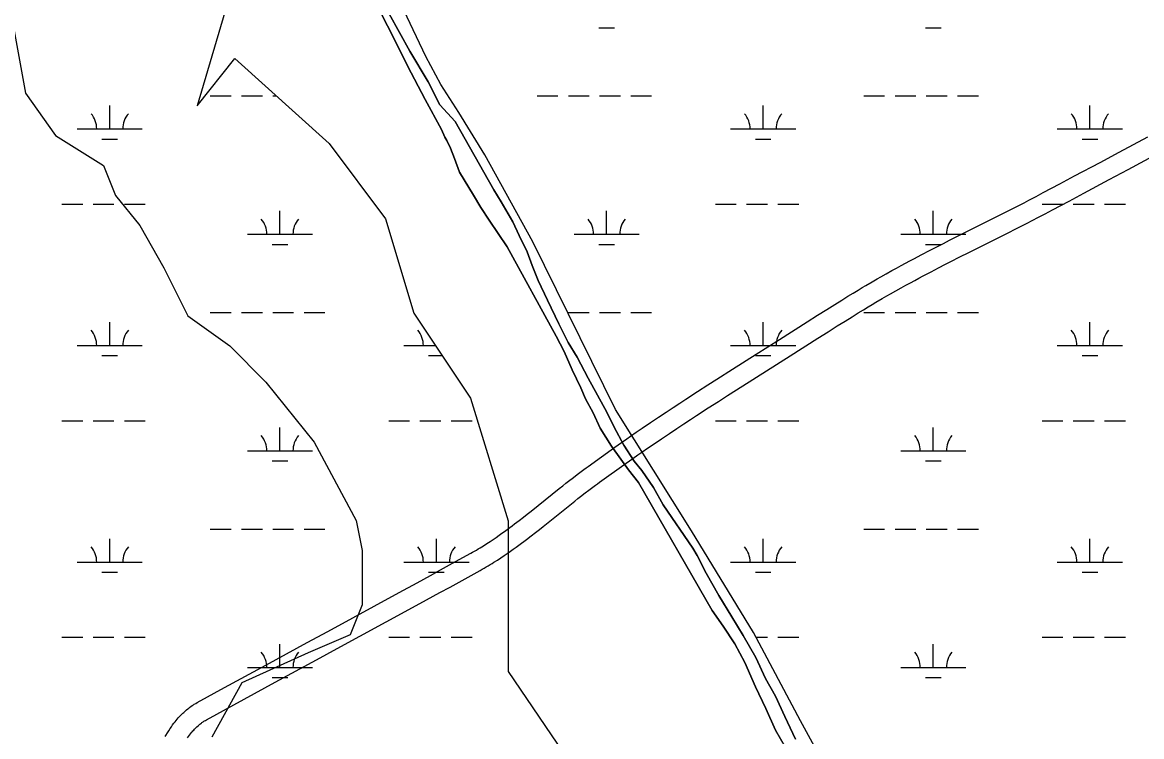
# Model space of a CAD drawing. Extents: x 3177185 to 3215018, y 812988 to 838321.
# Drawn here: x 3187816 to 3189536, y 822225 to 823321 of the extents above; entities that cross this region are included whole.
import ezdxf

# ---------------------------------------------------------------- set-up
doc = ezdxf.new("R2010")
doc.units = 0
for name, color, linetype in [('V-ROAD-CNTR', 7, 'Continuous'), ('V-SITE-VEGE', 7, 'Continuous'), ('V-TOPO-SHOR', 7, 'Continuous'), ('V-WETL-SWMP', 7, 'Continuous')]:
    doc.layers.add(name, color=color, linetype=linetype)

msp = doc.modelspace()

# ---------------------------------------------------------------- linework, layer by layer
at = {"layer": 'V-ROAD-CNTR'}
for points in [[(3188907.1, 822788.8), (3188943.3, 822811.7), (3188979.5, 822834.6), (3189021.9, 822861.6), (3189037.9, 822871.7), (3189051.9, 822880.6), (3189064.2, 822888.3), (3189074.9, 822894.9), (3189084.4, 822900.8), (3189092.7, 822905.8), (3189100, 822910.2), (3189106.4, 822914.1), (3189112, 822917.4), (3189121.9, 822923.2), (3189129.3, 822927.5), (3189134.9, 822930.7), (3189143.3, 822935.5), (3189151.7, 822940.2), (3189158.9, 822944.2), (3189166, 822948), (3189172.8, 822951.7), (3189179.4, 822955.2), (3189185.8, 822958.6), (3189198.2, 822965.2), (3189209.8, 822971.2), (3189220.8, 822976.8), (3189231.1, 822982.1), (3189240.7, 822987), (3189258.8, 822996.1), (3189290.4, 823011.9), (3189314.1, 823023.8), (3189331.8, 823032.7), (3189345.1, 823039.5), (3189355, 823044.6), (3189362.4, 823048.4), (3189373.5, 823054.2), (3189384.6, 823060), (3189410.2, 823073.6), (3189432.5, 823085.6), (3189471.7, 823106.5), (3189501, 823122.2), (3189545.1, 823145.9)], [(3188923.2, 822763.5), (3188959.4, 822786.4), (3188995.6, 822809.3), (3189038, 822836.3), (3189053.9, 822846.4), (3189067.8, 822855.2), (3189080, 822862.8), (3189090.7, 822869.4), (3189100.1, 822875.2), (3189108.3, 822880.2), (3189115.5, 822884.5), (3189121.8, 822888.3), (3189127.3, 822891.6), (3189137, 822897.3), (3189144.3, 822901.5), (3189149.8, 822904.7), (3189158, 822909.3), (3189166.3, 822914), (3189173.4, 822917.9), (3189180.3, 822921.6), (3189187, 822925.3), (3189193.5, 822928.7), (3189199.8, 822932.1), (3189212.1, 822938.6), (3189223.6, 822944.6), (3189234.5, 822950.2), (3189244.7, 822955.4), (3189254.2, 822960.2), (3189272.3, 822969.3), (3189303.9, 822985.1), (3189327.6, 822997), (3189345.4, 823006), (3189358.7, 823012.8), (3189368.7, 823017.9), (3189376.2, 823021.8), (3189387.4, 823027.6), (3189398.6, 823033.5), (3189424.3, 823047.1), (3189446.7, 823059.1), (3189485.9, 823080.1), (3189515.2, 823095.8), (3189559.3, 823119.5)], [(3188035.6, 822224.6), (3188036.7, 822226.5), (3188038.9, 822230.2), (3188041, 822233.6), (3188043.1, 822236.8), (3188045.1, 822239.7), (3188047, 822242.4), (3188048.9, 822245), (3188050.7, 822247.3), (3188052.4, 822249.4), (3188054.1, 822251.4), (3188055.7, 822253.3), (3188057.2, 822255), (3188058.7, 822256.5), (3188060.1, 822258), (3188061.4, 822259.3), (3188062.7, 822260.6), (3188064, 822261.8), (3188066.2, 822263.8), (3188068.3, 822265.6), (3188070.2, 822267.2), (3188071.9, 822268.5), (3188073.4, 822269.6), (3188074.8, 822270.6), (3188077.1, 822272.2), (3188078.9, 822273.4), (3188080.3, 822274.3), (3188082.4, 822275.5), (3188084.5, 822276.7), (3188126.9, 822299.8), (3188190.3, 822334.3), (3188253.8, 822368.9), (3188285.2, 822386.1), (3188395.2, 822445.9), (3188422.7, 822460.9), (3188443.3, 822472.2), (3188458.7, 822480.6), (3188481.8, 822493.4), (3188504.9, 822506.1), (3188507.9, 822507.8), (3188510.8, 822509.5), (3188513.7, 822511.1), (3188516.5, 822512.8), (3188519.2, 822514.5), (3188521.9, 822516.1), (3188524.5, 822517.7), (3188529.7, 822521), (3188534.7, 822524.3), (3188539.5, 822527.5), (3188544.1, 822530.6), (3188548.6, 822533.7), (3188552.9, 822536.8), (3188557, 822539.8), (3188561.1, 822542.7), (3188564.9, 822545.6), (3188568.7, 822548.4), (3188572.3, 822551.1), (3188579.3, 822556.5), (3188585.8, 822561.5), (3188591.9, 822566.4), (3188597.6, 822570.9), (3188640.7, 822605.6), (3188646.2, 822609.9), (3188651, 822613.7), (3188655.2, 822617), (3188662.6, 822622.7), (3188668.3, 822627), (3188672.5, 822630.2), (3188678.9, 822634.9), (3188682.1, 822637.2), (3188685.3, 822639.5), (3188726.4, 822669), (3188736.8, 822676.4), (3188744.6, 822681.9), (3188750.4, 822686), (3188759.3, 822692.1), (3188768.2, 822698.2), (3188781.2, 822707), (3188793.5, 822715.2), (3188805, 822722.9), (3188815.9, 822730), (3188826.1, 822736.7), (3188835.6, 822742.9), (3188853.5, 822754.5), (3188869.2, 822764.6), (3188883, 822773.4), (3188907.1, 822788.8)], [(3188069.7, 822222.6), (3188071.3, 822224.8), (3188072.8, 822226.8), (3188074.3, 822228.7), (3188075.6, 822230.4), (3188076.9, 822232), (3188078.2, 822233.4), (3188079.4, 822234.7), (3188080.5, 822235.9), (3188081.5, 822237), (3188082.5, 822238), (3188083.5, 822238.9), (3188084.3, 822239.7), (3188086.1, 822241.3), (3188087.6, 822242.6), (3188088.9, 822243.7), (3188090.1, 822244.6), (3188091.2, 822245.4), (3188092.1, 822246.1), (3188093.8, 822247.3), (3188095.1, 822248.1), (3188096, 822248.7), (3188097.5, 822249.5), (3188099, 822250.4), (3188141.2, 822273.4), (3188204.7, 822308), (3188268.1, 822342.6), (3188299.6, 822359.7), (3188409.6, 822419.6), (3188437.1, 822434.6), (3188457.7, 822445.9), (3188473.2, 822454.3), (3188496.4, 822467.1), (3188519.5, 822479.9), (3188522.7, 822481.7), (3188525.8, 822483.5), (3188528.9, 822485.3), (3188531.9, 822487.1), (3188534.8, 822488.8), (3188537.7, 822490.6), (3188540.5, 822492.3), (3188546, 822495.8), (3188551.2, 822499.2), (3188556.3, 822502.6), (3188561.1, 822505.9), (3188565.8, 822509.2), (3188570.3, 822512.4), (3188574.6, 822515.5), (3188578.8, 822518.5), (3188582.8, 822521.5), (3188586.7, 822524.4), (3188590.4, 822527.2), (3188597.6, 822532.7), (3188604.3, 822537.9), (3188610.5, 822542.8), (3188616.4, 822547.5), (3188659.5, 822582.2), (3188664.8, 822586.4), (3188669.5, 822590.1), (3188673.6, 822593.3), (3188680.9, 822598.9), (3188686.3, 822603.1), (3188690.4, 822606.1), (3188696.6, 822610.7), (3188699.7, 822612.9), (3188702.8, 822615.2), (3188743.8, 822644.6), (3188754.1, 822651.9), (3188761.8, 822657.3), (3188767.6, 822661.4), (3188776.3, 822667.4), (3188785, 822673.3), (3188798, 822682.1), (3188810.1, 822690.2), (3188821.6, 822697.8), (3188832.4, 822704.9), (3188842.5, 822711.6), (3188852, 822717.7), (3188869.8, 822729.3), (3188885.4, 822739.4), (3188899.2, 822748.2), (3188923.2, 822763.5)]]:
    msp.add_lwpolyline(points, dxfattribs=at)
at = {"layer": 'V-SITE-VEGE'}
for p, q in [((3188368.4, 823333.1), (3188385.6, 823299.1)), ((3188411.6, 823277.1), (3188379.6, 823334.8)), ((3188385.6, 823299.1), (3188408, 823254.6)), ((3188439.7, 823230), (3188411.6, 823277.1)), ((3188408, 823254.6), (3188435.2, 823203)), ((3188457.3, 823195), (3188439.7, 823230)), ((3188435.2, 823203), (3188459.9, 823157.1)), ((3188481, 823169.4), (3188457.3, 823195)), ((3188540.3, 823064.2), (3188481, 823169.4)), ((3188459.9, 823157.1), (3188465.3, 823145.4)), ((3188465.3, 823145.4), (3188468.4, 823139.9)), ((3188468.4, 823139.9), (3188473.7, 823128.4)), ((3188473.7, 823128.4), (3188480.2, 823112.6)), ((3188480.2, 823112.6), (3188487.9, 823091.7)), ((3188487.9, 823091.7), (3188509.4, 823056.1)), ((3188509.4, 823056.1), (3188520.6, 823037.1)), ((3188551.9, 823046.1), (3188540.3, 823064.2)), ((3188520.6, 823037.1), (3188533.2, 823017.9)), ((3188569.4, 823015.3), (3188551.9, 823046.1)), ((3188533.2, 823017.9), (3188561.1, 822977)), ((3188579.4, 822994.1), (3188569.4, 823015.3)), ((3188591.5, 822969.3), (3188579.4, 822994.1)), ((3188561.1, 822977), (3188636.2, 822839.4)), ((3188599.3, 822948), (3188591.5, 822969.3)), ((3188608.5, 822925.3), (3188599.3, 822948)), ((3188622.9, 822894.7), (3188608.5, 822925.3)), ((3188640.3, 822858.5), (3188622.9, 822894.7)), ((3188654.8, 822829.9), (3188640.3, 822858.5)), ((3188636.2, 822839.4), (3188648.5, 822816.1)), ((3188668.5, 822807.3), (3188654.8, 822829.9)), ((3188648.5, 822816.1), (3188660.8, 822788)), ((3188685.6, 822775.2), (3188668.5, 822807.3)), ((3188660.8, 822788), (3188674.2, 822760)), ((3188713.9, 822723), (3188685.6, 822775.2)), ((3188674.2, 822760), (3188681.3, 822743.4)), ((3188681.3, 822743.4), (3188692.9, 822721.7)), ((3188692.9, 822721.7), (3188704, 822698.1)), ((3188725.2, 822699.9), (3188713.9, 822723)), ((3188704, 822698.1), (3188721.2, 822670.6)), ((3188740.2, 822672), (3188725.2, 822699.9)), ((3188721.2, 822670.6), (3188747.5, 822634.3)), ((3188756, 822647.7), (3188740.2, 822672)), ((3188767.7, 822633.2), (3188756, 822647.7)), ((3188747.5, 822634.3), (3188762.5, 822614.7)), ((3188785.6, 822607), (3188767.7, 822633.2)), ((3188762.5, 822614.7), (3188875.7, 822418.2)), ((3188800.8, 822580.5), (3188785.6, 822607)), ((3188846.1, 822514.1), (3188800.8, 822580.5)), ((3188852.7, 822502.6), (3188846.1, 822514.1)), ((3188866.8, 822475.7), (3188852.7, 822502.6)), ((3188886.1, 822441.5), (3188866.8, 822475.7)), ((3188906.3, 822408.6), (3188886.1, 822441.5)), ((3188875.7, 822418.2), (3188892.9, 822394.2)), ((3188923.6, 822379.9), (3188906.3, 822408.6)), ((3188892.9, 822394.2), (3188910.9, 822366.8)), ((3188942.8, 822345.9), (3188923.6, 822379.9)), ((3188910.9, 822366.8), (3188926.2, 822338.3)), ((3188957.9, 822313.7), (3188942.8, 822345.9)), ((3188926.2, 822338.3), (3188942.4, 822301.2)), ((3188972.9, 822286.6), (3188957.9, 822313.7)), ((3188942.4, 822301.2), (3188958.3, 822267.8)), ((3188987.6, 822255.6), (3188972.9, 822286.6)), ((3188958.3, 822267.8), (3188973.4, 822234.7)), ((3189003.9, 822220.6), (3188987.6, 822255.6)), ((3188973.4, 822234.7), (3188988.3, 822207.8))]:
    msp.add_line(p, q, dxfattribs=at)
at = {"layer": 'V-TOPO-SHOR'}
for points in [[(3188230.3, 823593.8), (3188248.7, 823556.4), (3188276.9, 823511.2), (3188299.3, 823474.7), (3188328.5, 823425.8), (3188355, 823382.9), (3188379.6, 823334.8), (3188411.6, 823277.1), (3188439.7, 823230), (3188457.3, 823195), (3188481, 823169.4)], [(3188459.9, 823157.1), (3188435.2, 823203), (3188408, 823254.6), (3188385.6, 823299.1), (3188368.4, 823333.1), (3188350.4, 823365.5), (3188330.3, 823397.1), (3188311.1, 823428.1), (3188283.5, 823475.9)], [(3187802.3, 823314.3), (3187820.8, 823212.7), (3187867, 823148), (3187940.9, 823101.8), (3187959.4, 823055.6), (3187996.4, 823009.3), (3188033.3, 822944.7), (3188070.3, 822870.7), (3188135, 822824.5), (3188190.4, 822769.1), (3188264.4, 822676.6), (3188329.1, 822556.5), (3188338.3, 822510.3), (3188338.3, 822427.1), (3188319.8, 822380.9), (3188255.1, 822353.2), (3188153.5, 822307), (3188107.3, 822223.8)], [(3188481, 823169.4), (3188540.3, 823064.2), (3188551.9, 823046.1), (3188569.4, 823015.3), (3188579.4, 822994.1), (3188591.5, 822969.3), (3188599.3, 822948), (3188608.5, 822925.3), (3188622.9, 822894.7), (3188640.3, 822858.5), (3188654.8, 822829.9), (3188668.5, 822807.3), (3188685.6, 822775.3), (3188713.9, 822723), (3188725.2, 822699.9), (3188740.2, 822672), (3188756, 822647.7), (3188767.7, 822633.2), (3188785.6, 822607), (3188800.8, 822580.5), (3188846.1, 822514.1), (3188852.7, 822502.6), (3188866.8, 822475.7), (3188886.1, 822441.5), (3188906.3, 822408.6), (3188923.6, 822379.9), (3188942.8, 822345.9), (3188957.9, 822313.7), (3188972.9, 822286.6), (3188987.6, 822255.6), (3189003.9, 822220.6)], [(3188988.3, 822207.8), (3188973.4, 822234.7), (3188958.3, 822267.8), (3188942.4, 822301.2), (3188926.2, 822338.3), (3188910.9, 822366.8), (3188892.9, 822394.2), (3188875.7, 822418.2), (3188762.5, 822614.7), (3188747.5, 822634.3), (3188721.2, 822670.6), (3188704, 822698.1), (3188692.9, 822721.7), (3188681.3, 822743.4), (3188674.2, 822760), (3188660.8, 822788), (3188648.5, 822816.1), (3188636.2, 822839.4), (3188561.1, 822977), (3188533.2, 823017.9), (3188520.6, 823037.1), (3188509.4, 823056.1), (3188487.9, 823091.7), (3188480.2, 823112.6), (3188473.7, 823128.4), (3188468.4, 823139.9), (3188465.3, 823145.4), (3188459.9, 823157.1)]]:
    msp.add_lwpolyline(points, dxfattribs=at)
at = {"layer": 'V-WETL-SWMP'}
for p, q in [((3188157.2, 823439.7), (3188084.8, 823193.5)), ((3188701.7, 823313.2), (3188725.7, 823313.2)), ((3189203.6, 823313.2), (3189227.6, 823313.2)), ((3188084.8, 823193.5), (3188142.7, 823265.9)), ((3188142.7, 823265.9), (3188287.4, 823135.5)), ((3188104.9, 823208.6), (3188136.9, 823208.6)), ((3188152.9, 823208.6), (3188184.9, 823208.6)), ((3188200.9, 823208.6), (3188206.3, 823208.6)), ((3188606.9, 823208.6), (3188638.9, 823208.6)), ((3188654.9, 823208.6), (3188686.9, 823208.6)), ((3188702.9, 823208.6), (3188734.9, 823208.6)), ((3188750.9, 823208.6), (3188782.9, 823208.6)), ((3189108.8, 823208.6), (3189140.8, 823208.6)), ((3189156.8, 823208.6), (3189188.8, 823208.6)), ((3189204.8, 823208.6), (3189236.8, 823208.6)), ((3189252.8, 823208.6), (3189284.8, 823208.6)), ((3187950.4, 823157.9), (3187950.4, 823193.9)), ((3188954.2, 823157.9), (3188954.2, 823193.9)), ((3189456.1, 823157.9), (3189456.1, 823193.9)), ((3187900.4, 823157.9), (3188000.4, 823157.9)), ((3188904.2, 823157.9), (3189004.2, 823157.9)), ((3189406.1, 823157.9), (3189506.1, 823157.9)), ((3187938.4, 823142.4), (3187962.4, 823142.4)), ((3188287.4, 823135.5), (3188374.2, 823019.7)), ((3188942.2, 823142.4), (3188966.2, 823142.4)), ((3189444.1, 823142.4), (3189468.1, 823142.4)), ((3187876.9, 823042.4), (3187908.9, 823042.4)), ((3187924.9, 823042.4), (3187956.9, 823042.4)), ((3187972.9, 823042.4), (3188004.9, 823042.4)), ((3188211.8, 822996), (3188211.8, 823032)), ((3188713.7, 822996), (3188713.7, 823032)), ((3188880.8, 823042.4), (3188912.8, 823042.4)), ((3188928.8, 823042.4), (3188960.8, 823042.4)), ((3188976.8, 823042.4), (3189008.8, 823042.4)), ((3189215.6, 822996), (3189215.6, 823032)), ((3189382.7, 823042.4), (3189414.7, 823042.4)), ((3189430.7, 823042.4), (3189462.7, 823042.4)), ((3189478.7, 823042.4), (3189510.7, 823042.4)), ((3188374.2, 823019.7), (3188417.6, 822874.8)), ((3188161.8, 822996), (3188261.8, 822996)), ((3188199.8, 822980.6), (3188223.8, 822980.6)), ((3188663.7, 822996), (3188763.7, 822996)), ((3188701.7, 822980.6), (3188725.7, 822980.6)), ((3189165.6, 822996), (3189265.6, 822996)), ((3189203.6, 822980.6), (3189227.6, 822980.6)), ((3187950.4, 822825.2), (3187950.4, 822861.2)), ((3188104.9, 822875.9), (3188136.9, 822875.9)), ((3188152.9, 822875.9), (3188184.9, 822875.9)), ((3188200.9, 822875.9), (3188232.9, 822875.9)), ((3188248.9, 822875.9), (3188280.9, 822875.9)), ((3188417.6, 822874.8), (3188504.5, 822744.5)), ((3188654.9, 822875.9), (3188686.9, 822875.9)), ((3188702.9, 822875.9), (3188734.9, 822875.9)), ((3188750.9, 822875.9), (3188782.9, 822875.9)), ((3188954.2, 822825.2), (3188954.2, 822861.2)), ((3189108.8, 822875.9), (3189140.8, 822875.9)), ((3189156.8, 822875.9), (3189188.8, 822875.9)), ((3189204.8, 822875.9), (3189236.8, 822875.9)), ((3189252.8, 822875.9), (3189284.8, 822875.9)), ((3189456.1, 822825.2), (3189456.1, 822861.2)), ((3187900.4, 822825.2), (3188000.4, 822825.2)), ((3188402.3, 822825.2), (3188450.7, 822825.2)), ((3188904.2, 822825.2), (3189004.2, 822825.2)), ((3189406.1, 822825.2), (3189506.1, 822825.2)), ((3187938.4, 822809.8), (3187962.4, 822809.8)), ((3188440.3, 822809.8), (3188461, 822809.8)), ((3188942.2, 822809.8), (3188966.2, 822809.8)), ((3189444.1, 822809.8), (3189468.1, 822809.8)), ((3188504.5, 822744.5), (3188562.3, 822556.2)), ((3187876.9, 822709.8), (3187908.9, 822709.8)), ((3187924.9, 822709.8), (3187956.9, 822709.8)), ((3187972.9, 822709.8), (3188004.9, 822709.8)), ((3188378.9, 822709.8), (3188410.9, 822709.8)), ((3188426.9, 822709.8), (3188458.9, 822709.8)), ((3188474.9, 822709.8), (3188506.9, 822709.8)), ((3188880.8, 822709.8), (3188912.8, 822709.8)), ((3188928.8, 822709.8), (3188960.8, 822709.8)), ((3188976.8, 822709.8), (3189008.8, 822709.8)), ((3189382.7, 822709.8), (3189414.7, 822709.8)), ((3189430.7, 822709.8), (3189462.7, 822709.8)), ((3189478.7, 822709.8), (3189510.7, 822709.8)), ((3188211.8, 822663.3), (3188211.8, 822699.3)), ((3189215.6, 822663.3), (3189215.6, 822699.3)), ((3188161.8, 822663.3), (3188261.8, 822663.3)), ((3189165.6, 822663.3), (3189265.6, 822663.3)), ((3188199.8, 822647.9), (3188223.8, 822647.9)), ((3189203.6, 822647.9), (3189227.6, 822647.9)), ((3188562.3, 822556.2), (3188562.3, 822324.5)), ((3188104.9, 822543.3), (3188136.9, 822543.3)), ((3188152.9, 822543.3), (3188184.9, 822543.3)), ((3188200.9, 822543.3), (3188232.9, 822543.3)), ((3188248.9, 822543.3), (3188280.9, 822543.3)), ((3189108.8, 822543.3), (3189140.8, 822543.3)), ((3189156.8, 822543.3), (3189188.8, 822543.3)), ((3189204.8, 822543.3), (3189236.8, 822543.3)), ((3189252.8, 822543.3), (3189284.8, 822543.3)), ((3187950.4, 822492.5), (3187950.4, 822528.5)), ((3188452.3, 822492.5), (3188452.3, 822528.5)), ((3188954.2, 822492.5), (3188954.2, 822528.5)), ((3189456.1, 822492.5), (3189456.1, 822528.5)), ((3187900.4, 822492.5), (3188000.4, 822492.5)), ((3188402.3, 822492.5), (3188502.3, 822492.5)), ((3188904.2, 822492.5), (3189004.2, 822492.5)), ((3189406.1, 822492.5), (3189506.1, 822492.5)), ((3187938.4, 822477.1), (3187962.4, 822477.1)), ((3188440.3, 822477.1), (3188464.3, 822477.1)), ((3188942.2, 822477.1), (3188966.2, 822477.1)), ((3189444.1, 822477.1), (3189468.1, 822477.1)), ((3187876.9, 822377.1), (3187908.9, 822377.1)), ((3187924.9, 822377.1), (3187956.9, 822377.1)), ((3187972.9, 822377.1), (3188004.9, 822377.1)), ((3188211.8, 822330.6), (3188211.8, 822366.6)), ((3188378.9, 822377.1), (3188410.9, 822377.1)), ((3188426.9, 822377.1), (3188458.9, 822377.1)), ((3188474.9, 822377.1), (3188506.9, 822377.1)), ((3188943.6, 822377.1), (3188960.8, 822377.1)), ((3188976.8, 822377.1), (3189008.8, 822377.1)), ((3189215.6, 822330.7), (3189215.6, 822366.7)), ((3189382.7, 822377.1), (3189414.7, 822377.1)), ((3189430.7, 822377.1), (3189462.7, 822377.1)), ((3189478.7, 822377.1), (3189510.7, 822377.1)), ((3188161.8, 822330.6), (3188261.8, 822330.6)), ((3189165.6, 822330.7), (3189265.6, 822330.7)), ((3188199.8, 822315.2), (3188223.8, 822315.2)), ((3188562.3, 822324.5), (3188779.4, 822005.9)), ((3189203.6, 822315.2), (3189227.6, 822315.2))]:
    msp.add_line(p, q, dxfattribs=at)
msp.add_lwpolyline([(3189185, 821931), (3189011.5, 822248.8), (3188939.6, 822384.7), (3188844.1, 822540.5), (3188727.1, 822727), (3188600.1, 822984.5), (3188526.5, 823118), (3188486.8, 823183.3), (3188459, 823225.9), (3188435.8, 823269.1), (3188412, 823319.7), (3188394.1, 823358.2)], dxfattribs=at)
for centre, start, end in [((3187895.1, 823158.3), 359.2282, 40.7718), ((3188005.6, 823158.3), 139.2282, 180.7718), ((3188898.9, 823158.3), 359.2282, 40.7718), ((3189009.4, 823158.3), 139.2282, 180.7718), ((3189400.9, 823158.3), 359.2282, 40.7718), ((3189511.3, 823158.3), 139.2282, 180.7718), ((3188156.5, 822996.5), 359.2282, 40.7718), ((3188267, 822996.5), 139.2282, 180.7718), ((3188658.5, 822996.5), 359.2282, 40.7718), ((3188769, 822996.5), 139.2282, 180.7718), ((3189160.4, 822996.5), 359.2282, 40.7718), ((3189270.9, 822996.5), 139.2282, 180.7718), ((3187895.1, 822825.7), 359.2282, 40.7718), ((3188005.6, 822825.7), 139.2282, 180.7718), ((3188397, 822825.7), 359.2282, 40.7718), ((3188898.9, 822825.7), 359.2282, 40.7718), ((3189009.4, 822825.7), 139.2282, 180.7718), ((3189400.9, 822825.7), 359.2282, 40.7718), ((3189511.3, 822825.7), 139.2282, 180.7718), ((3188156.5, 822663.8), 359.2282, 40.7718), ((3188267, 822663.8), 139.2282, 180.7718), ((3189160.4, 822663.8), 359.2282, 40.7718), ((3189270.9, 822663.8), 139.2282, 180.7718), ((3187895.1, 822493), 359.2282, 40.7718), ((3188005.6, 822493), 139.2282, 180.7718), ((3188397, 822493), 359.2282, 40.7718), ((3188507.5, 822493), 139.2282, 180.7718), ((3188898.9, 822493), 359.2282, 40.7718), ((3189009.4, 822493), 139.2282, 180.7718), ((3189400.9, 822493), 359.2282, 40.7718), ((3189511.3, 822493), 139.2282, 180.7718), ((3188156.5, 822331.1), 359.2282, 40.7718), ((3188267, 822331.1), 139.2282, 180.7718), ((3189160.4, 822331.1), 359.2282, 40.7718), ((3189270.9, 822331.1), 139.2282, 180.7718)]:
    msp.add_arc(centre, 35.2, start, end, dxfattribs=at)

doc.saveas('drawing.dxf')
